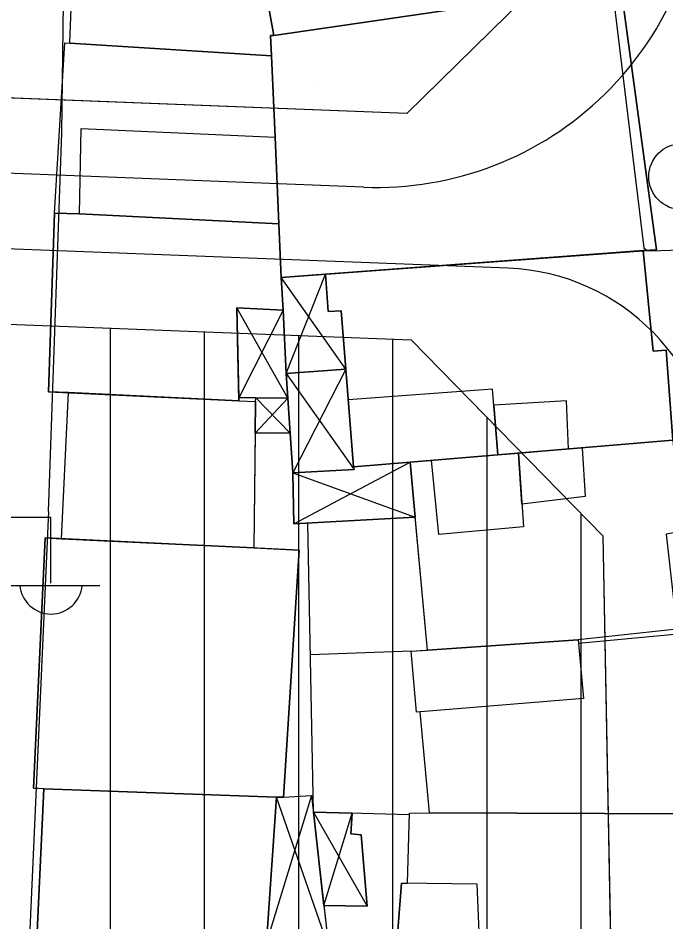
# Model space of a CAD drawing. Extents: x 417997 to 421451, y 4451742 to 4455216.
# Drawn here: x 420816.73 to 420851.13, y 4452578.71 to 4452626.67 of the extents above; entities that cross this region are included whole.
import ezdxf

# ---------------------------------------------------------------- set-up
doc = ezdxf.new("R2010")
doc.units = 0
for name, color, linetype in [('ADAKENARI', 7, 'Continuous'), ('B_Mesken', 7, 'Continuous'), ('B_Sundurma', 7, 'Continuous'), ('B_Teras', 7, 'Continuous'), ('Default', 7, 'Continuous'), ('KALDIRIM', 7, 'Continuous'), ('PL_AYA_PARK_DINLENME', 7, 'Continuous'), ('PL_KON_MEV_450', 7, 'Continuous'), ('S_Elektrik_Diregi', 7, 'Continuous'), ('Sinir_Duvar_tek_tarafa_ait', 7, 'Continuous'), ('TR_PARKALANI', 7, 'Continuous'), ('TR_YUKSEKYOGUNKONUT', 7, 'Continuous'), ('Yol_Sose', 7, 'Continuous')]:
    doc.layers.add(name, color=color, linetype=linetype)

# ---------------------------------------------------------------- blocks, each defined once
blk = doc.blocks.new('POINT_DISPLAY')
at = {"layer": 'Default'}
blk.add_line((0, 0), (0, 0), dxfattribs=at)

msp = doc.modelspace()

# ---------------------------------------------------------------- linework, layer by layer
at = {"layer": 'ADAKENARI'}
for p, q in [((420847.162, 4452631.222), (420837.361, 4452621.612)), ((420847.162, 4452631.222), (420837.361, 4452621.612)), ((420837.361, 4452621.612), (420766.839, 4452624.356)), ((420837.361, 4452621.612), (420766.839, 4452624.356)), ((420816.209, 4452610.426), (420837.592, 4452609.594)), ((420816.209, 4452610.426), (420837.592, 4452609.594)), ((420837.592, 4452609.594), (420847.776, 4452599.207)), ((420837.592, 4452609.594), (420847.776, 4452599.207)), ((420847.776, 4452599.207), (420849.654, 4452501.219)), ((420847.776, 4452599.207), (420849.654, 4452501.219))]:
    msp.add_line(p, q, dxfattribs=at)
at = {"layer": 'B_Mesken'}
for points in [[(420827.913, 4452638.861), (420830.302, 4452625.75), (420848.409, 4452628.399), (420845.572, 4452643.313), (420837.079, 4452642.156), (420837.408, 4452640.491)], [(420848.409, 4452628.399), (420830.302, 4452625.75), (420828.761, 4452634.206), (420827.913, 4452638.861), (420837.408, 4452640.491), (420837.079, 4452642.156), (420845.572, 4452643.313)], [(420819.485, 4452625.334), (420819.826, 4452634.639), (420828.761, 4452634.206), (420830.302, 4452625.75), (420830.14, 4452625.746), (420830.187, 4452624.671)], [(420820.182, 4452634.622), (420828.761, 4452634.206), (420830.302, 4452625.75), (420830.14, 4452625.746), (420830.187, 4452624.671), (420819.485, 4452625.334), (420819.826, 4452634.639)], [(420830.302, 4452625.75), (420830.14, 4452625.746), (420830.702, 4452612.905), (420850.625, 4452614.384), (420848.716, 4452628.471), (420848.409, 4452628.399)], [(420849.924, 4452614.332), (420833.051, 4452613.079), (420830.702, 4452612.905), (420830.578, 4452615.753), (420830.376, 4452620.36), (420830.187, 4452624.671), (420830.14, 4452625.746), (420830.302, 4452625.75), (420848.409, 4452628.399), (420848.716, 4452628.471), (420850.625, 4452614.384)], [(420819.985, 4452616.294), (420818.66, 4452616.327), (420819.209, 4452625.352), (420830.187, 4452624.671), (420830.376, 4452620.36), (420830.577, 4452615.753)], [(420819.485, 4452625.334), (420830.187, 4452624.671), (420830.376, 4452620.36), (420830.578, 4452615.753), (420819.985, 4452616.294), (420818.661, 4452616.328), (420819.209, 4452625.351)], [(420819.985, 4452616.294), (420830.578, 4452615.753), (420830.702, 4452612.905), (420830.807, 4452611.18), (420828.34, 4452611.298), (420828.444, 4452606.525), (420828.447, 4452606.362), (420819.4, 4452606.799), (420818.354, 4452606.849), (420818.661, 4452616.328)], [(420818.66, 4452616.327), (420818.354, 4452606.849), (420828.447, 4452606.362), (420828.34, 4452611.298), (420830.807, 4452611.18), (420830.702, 4452612.905), (420830.577, 4452615.753), (420819.985, 4452616.294)], [(420833.051, 4452613.079), (420833.197, 4452611.099), (420833.879, 4452611.146), (420834.533, 4452602.865), (420851.493, 4452604.274), (420851.132, 4452609.046), (420850.45, 4452609), (420849.924, 4452614.332)], [(420851.493, 4452604.274), (420837.553, 4452603.116), (420834.533, 4452602.866), (420834.124, 4452608.043), (420833.879, 4452611.146), (420833.197, 4452611.099), (420833.051, 4452613.079), (420849.924, 4452614.332), (420850.45, 4452609), (420851.132, 4452609.046)], [(420819.034, 4452599.046), (420819.399, 4452606.799), (420828.447, 4452606.362), (420829.335, 4452606.328), (420829.252, 4452598.561)], [(420828.447, 4452606.362), (420829.335, 4452606.328), (420829.317, 4452604.653), (420829.252, 4452598.561), (420819.034, 4452599.046), (420819.4, 4452606.799)], [(420838.461, 4452593.139), (420837.553, 4452603.116), (420851.493, 4452604.274), (420851.93, 4452599.426), (420851.144, 4452599.29), (420851.712, 4452594.239), (420846.459, 4452593.685)], [(420846.459, 4452593.685), (420838.461, 4452593.139), (420837.819, 4452600.198), (420837.553, 4452603.116), (420851.493, 4452604.274), (420851.93, 4452599.426), (420851.144, 4452599.291), (420851.712, 4452594.239)], [(420818.175, 4452599.086), (420817.556, 4452585.803), (420830.82, 4452585.324), (420831.653, 4452598.447)], [(420819.034, 4452599.046), (420829.252, 4452598.561), (420831.653, 4452598.447), (420830.82, 4452585.324), (420830.456, 4452585.337), (420818.096, 4452585.783), (420817.556, 4452585.803), (420818.175, 4452599.086)], [(420852.495, 4452584.45), (420838.567, 4452584.493), (420838.083, 4452589.855), (420837.886, 4452589.838), (420837.607, 4452593.081), (420838.461, 4452593.139), (420846.459, 4452593.685), (420846.475, 4452593.503), (420851.579, 4452593.982)], [(420838.083, 4452589.855), (420837.886, 4452589.838), (420837.607, 4452593.081), (420846.459, 4452593.685), (420846.475, 4452593.503), (420851.579, 4452593.981), (420852.495, 4452584.45), (420838.567, 4452584.493)], [(420817.751, 4452578.181), (420817.476, 4452578.194), (420817.317, 4452574.705), (420825.647, 4452574.189), (420825.604, 4452573.611), (420832.538, 4452573.23), (420832.206, 4452577.513), (420829.918, 4452577.619), (420830.456, 4452585.337), (420818.096, 4452585.783)], [(420830.456, 4452585.337), (420829.918, 4452577.619), (420832.206, 4452577.513), (420832.516, 4452573.518), (420832.538, 4452573.23), (420825.604, 4452573.611), (420825.647, 4452574.189), (420817.907, 4452574.669), (420817.317, 4452574.705), (420817.476, 4452578.194), (420817.751, 4452578.181), (420818.096, 4452585.783)], [(420852.495, 4452584.45), (420853.32, 4452584.47), (420853.899, 4452574.544), (420837.619, 4452574.648), (420837.605, 4452578.237), (420836.893, 4452578.252), (420837.082, 4452580.774), (420837.412, 4452580.769), (420837.517, 4452584.49), (420838.567, 4452584.493)], [(420852.495, 4452584.45), (420853.319, 4452584.47), (420853.9, 4452574.544), (420848.374, 4452574.579), (420845.007, 4452574.601), (420838.194, 4452574.644), (420837.619, 4452574.648), (420837.605, 4452578.237), (420836.893, 4452578.252), (420837.082, 4452580.774), (420837.412, 4452580.769), (420837.517, 4452584.49), (420838.567, 4452584.493)]]:
    msp.add_lwpolyline(points, close=True, dxfattribs=at)
at = {"layer": 'B_Sundurma'}
for p, q in [((420834.124, 4452608.043), (420830.702, 4452612.905)), ((420830.965, 4452607.807), (420833.051, 4452613.079)), ((420831.054, 4452606.501), (420828.34, 4452611.298)), ((420830.807, 4452611.18), (420828.444, 4452606.525)), ((420834.124, 4452608.043), (420831.324, 4452602.541)), ((420830.965, 4452607.807), (420834.576, 4452602.721)), ((420829.317, 4452604.653), (420831.054, 4452606.501)), ((420831.181, 4452604.643), (420829.353, 4452606.517)), ((420831.369, 4452599.837), (420837.553, 4452603.116)), ((420831.324, 4452602.541), (420837.819, 4452600.197)), ((420832.317, 4452585.423), (420829.918, 4452577.619)), ((420833.205, 4452577.433), (420830.456, 4452585.337)), ((420832.416, 4452584.533), (420835.263, 4452579.552)), ((420832.966, 4452579.586), (420834.46, 4452584.477))]:
    msp.add_line(p, q, dxfattribs=at)
for points in [[(420830.965, 4452607.807), (420834.124, 4452608.043), (420833.879, 4452611.146), (420833.197, 4452611.099), (420833.051, 4452613.079), (420830.702, 4452612.905), (420830.807, 4452611.18)], [(420834.124, 4452608.043), (420830.965, 4452607.807), (420830.807, 4452611.18), (420830.702, 4452612.905), (420833.051, 4452613.079), (420833.197, 4452611.099), (420833.879, 4452611.146)], [(420830.807, 4452611.18), (420830.965, 4452607.807), (420831.054, 4452606.501), (420828.444, 4452606.525), (420828.34, 4452611.298)], [(420830.807, 4452611.18), (420830.965, 4452607.807), (420831.054, 4452606.501), (420829.353, 4452606.517), (420828.444, 4452606.525), (420828.34, 4452611.298)], [(420834.124, 4452608.043), (420830.965, 4452607.807), (420831.324, 4452602.541), (420834.576, 4452602.721), (420834.533, 4452602.865)], [(420834.533, 4452602.866), (420834.576, 4452602.721), (420831.324, 4452602.541), (420831.181, 4452604.643), (420831.054, 4452606.501), (420830.965, 4452607.807), (420834.124, 4452608.043)], [(420831.181, 4452604.643), (420829.317, 4452604.653), (420829.335, 4452606.328), (420829.353, 4452606.517), (420831.054, 4452606.501)], [(420831.054, 4452606.501), (420831.181, 4452604.643), (420829.317, 4452604.653), (420829.335, 4452606.328), (420829.353, 4452606.517)], [(420831.324, 4452602.541), (420831.369, 4452599.837), (420837.819, 4452600.197), (420837.553, 4452603.116), (420834.533, 4452602.865), (420834.576, 4452602.721)], [(420831.324, 4452602.541), (420834.576, 4452602.721), (420834.533, 4452602.866), (420837.553, 4452603.116), (420837.819, 4452600.198), (420831.369, 4452599.837)], [(420832.416, 4452584.533), (420832.966, 4452579.586), (420833.205, 4452577.433), (420832.206, 4452577.513), (420829.918, 4452577.619), (420830.456, 4452585.337), (420830.82, 4452585.324), (420832.317, 4452585.424)], [(420830.82, 4452585.324), (420832.317, 4452585.423), (420833.205, 4452577.433), (420832.206, 4452577.513), (420832.206, 4452577.513), (420829.918, 4452577.619), (420830.456, 4452585.337)], [(420832.416, 4452584.533), (420832.966, 4452579.586), (420835.263, 4452579.552), (420834.946, 4452583.328), (420834.395, 4452583.385), (420834.46, 4452584.477)], [(420832.416, 4452584.533), (420834.46, 4452584.477), (420834.395, 4452583.385), (420834.946, 4452583.328), (420835.263, 4452579.552), (420832.966, 4452579.586)]]:
    msp.add_lwpolyline(points, close=True, dxfattribs=at)
at = {"layer": 'B_Teras'}
for points in [[(420830.577, 4452615.753), (420819.985, 4452616.294), (420820.074, 4452620.822), (420830.376, 4452620.36)], [(420842.205, 4452603.503), (420841.923, 4452606.982), (420834.252, 4452606.422), (420834.533, 4452602.865), (420837.553, 4452603.116)], [(420841.992, 4452606.137), (420842.205, 4452603.503), (420845.96, 4452603.814), (420845.854, 4452606.371)], [(420843.296, 4452603.593), (420845.96, 4452603.814), (420846.686, 4452603.875), (420846.844, 4452601.286), (420843.482, 4452600.888)], [(420842.205, 4452603.503), (420843.296, 4452603.593), (420843.566, 4452599.674), (420839.072, 4452599.262), (420838.687, 4452603.21)], [(420837.607, 4452593.081), (420846.459, 4452593.685), (420846.746, 4452590.57), (420837.886, 4452589.838)], [(420836.893, 4452578.252), (420841.213, 4452578.161), (420841.096, 4452580.711), (420837.082, 4452580.774)]]:
    msp.add_lwpolyline(points, close=True, dxfattribs=at)
at = {"layer": 'KALDIRIM'}
for p, q in [((420835.078, 4452617.698), (420752.618, 4452620.906)), ((420835.078, 4452617.698), (420752.618, 4452620.906)), ((420842.758, 4452613.396), (420752.828, 4452616.894)), ((420842.758, 4452613.396), (420752.828, 4452616.894))]:
    msp.add_line(p, q, dxfattribs=at)
for centre, radius, start, end in [((420835.752, 4452635.02), 17.335, 267.7724, 1.0983), ((420835.752, 4452635.02), 17.335, 267.7724, 1.0983), ((420842.315, 4452601.998), 11.406, 1.0983, 87.7724), ((420842.315, 4452601.998), 11.406, 1.0983, 87.7724)]:
    msp.add_arc(centre, radius, start, end, dxfattribs=at)
at = {"layer": 'PL_AYA_PARK_DINLENME'}
msp.add_lwpolyline([(420766.839, 4452624.356), (420784.819, 4452629.405), (420818.793, 4452638.946), (420846.207, 4452646.644), (420846.385, 4452645.413), (420846.543, 4452644.18), (420846.68, 4452642.944), (420846.796, 4452641.706), (420846.892, 4452640.466), (420846.967, 4452639.225), (420847.022, 4452637.982), (420847.056, 4452636.739), (420847.162, 4452631.222), (420837.361, 4452621.612)], close=True, dxfattribs=at)
msp.add_lwpolyline([(420766.839, 4452624.356), (420784.819, 4452629.405), (420818.793, 4452638.946), (420846.207, 4452646.644), (420846.385, 4452645.413), (420846.543, 4452644.18), (420846.68, 4452642.944), (420846.796, 4452641.706), (420846.892, 4452640.466), (420846.967, 4452639.225), (420847.022, 4452637.982), (420847.056, 4452636.739), (420847.162, 4452631.222), (420837.361, 4452621.612)], close=True, dxfattribs=at)
at = {"layer": 'PL_KON_MEV_450'}
msp.add_lwpolyline([(420806.634, 4452469.622), (420816.209, 4452610.426), (420837.592, 4452609.594), (420847.776, 4452599.207), (420849.654, 4452501.219), (420849.1, 4452481.249), (420848.099, 4452467.848)], close=True, dxfattribs=at)
msp.add_lwpolyline([(420806.634, 4452469.622), (420816.209, 4452610.426), (420837.592, 4452609.594), (420847.776, 4452599.207), (420849.654, 4452501.219), (420849.1, 4452481.249), (420848.099, 4452467.848)], close=True, dxfattribs=at)
at = {"layer": 'S_Elektrik_Diregi'}
for p, q in [((420811.478, 4452600.196), (420818.478, 4452600.196)), ((420818.478, 4452596.696), (420818.478, 4452600.196)), ((420815.818, 4452596.556), (420821.068, 4452596.556))]:
    msp.add_line(p, q, dxfattribs=at)
msp.add_circle((420851.965, 4452618.259), 1.75, dxfattribs=at)
msp.add_arc((420818.479, 4452596.709), 1.658, 184.8384, 355.1464, dxfattribs=at)
at = {"layer": 'Sinir_Duvar_tek_tarafa_ait'}
for points in [[(420837.518, 4452584.393), (420832.416, 4452584.533), (420832.113, 4452599.878)], [(420837.607, 4452593.081), (420832.251, 4452592.886)]]:
    msp.add_lwpolyline(points, dxfattribs=at)
at = {"layer": 'TR_YUKSEKYOGUNKONUT'}
for p, q in [((420821.634, 4452548.438), (420821.634, 4452610.215)), ((420821.634, 4452548.438), (420821.634, 4452610.215)), ((420826.634, 4452548.949), (420826.634, 4452610.02)), ((420826.634, 4452548.949), (420826.634, 4452610.02)), ((420831.634, 4452548.449), (420831.634, 4452609.826)), ((420831.634, 4452548.449), (420831.634, 4452609.826)), ((420836.634, 4452546.874), (420836.634, 4452609.632)), ((420836.634, 4452546.874), (420836.634, 4452609.632)), ((420841.634, 4452543.969), (420841.634, 4452605.471)), ((420841.634, 4452543.969), (420841.634, 4452605.471)), ((420846.634, 4452538.986), (420846.634, 4452600.372)), ((420846.634, 4452538.986), (420846.634, 4452600.372))]:
    msp.add_line(p, q, dxfattribs=at)
at = {"layer": 'Yol_Sose'}
for points in [[(420818.342, 4452600.496), (420819.052, 4452620.585), (420819.237, 4452634.424), (420819.353, 4452635.885), (420819.488, 4452636.443), (420819.624, 4452636.657), (420832.931, 4452640.913), (420841.866, 4452643.202), (420844.287, 4452643.556), (420844.955, 4452643.576), (420845.488, 4452643.408), (420845.813, 4452643.025), (420846.23, 4452641.715), (420848.342, 4452627.717), (420849.948, 4452614.484), (420850.123, 4452614.348), (420850.35, 4452614.329), (420851.901, 4452614.383), (420852.096, 4452614.357), (420852.259, 4452614.111), (420852.35, 4452613.643), (420852.849, 4452603.33), (420853.034, 4452594.574)], [(420818.342, 4452600.496), (420816.901, 4452568.009), (420815.162, 4452533.82), (420815.198, 4452532.255), (420815.422, 4452531.497), (420815.97, 4452531.107), (420816.879, 4452530.983), (420830.816, 4452529.751), (420831.353, 4452529.631), (420831.493, 4452529.476), (420831.615, 4452528.859), (420831.632, 4452527.872), (420829.953, 4452501.631)]]:
    msp.add_lwpolyline(points, dxfattribs=at)

# ---------------------------------------------------------------- block references
at = {"layer": 'TR_PARKALANI', "xscale": 0.1, "yscale": 0.10000000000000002}
msp.add_blockref('POINT_DISPLAY', (420832.588, 4452623.051), dxfattribs=at)
msp.add_blockref('POINT_DISPLAY', (420832.588, 4452623.051), dxfattribs=at)

doc.saveas('drawing.dxf')
